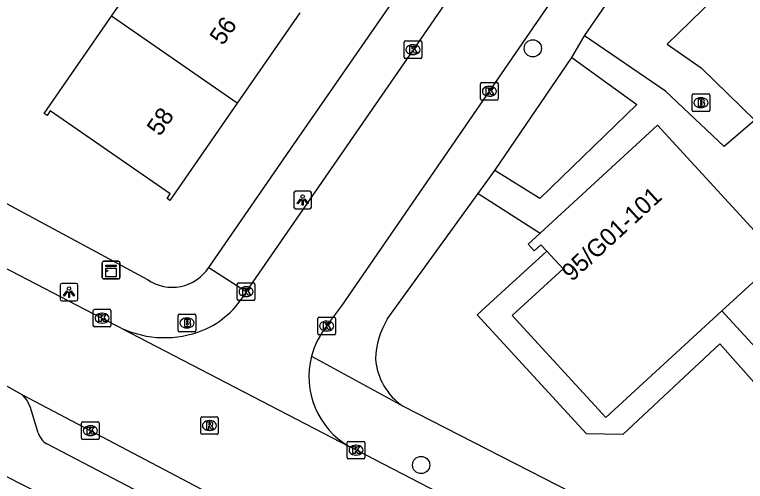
# Model space of a CAD drawing. Extents: x 160356 to 161355, y 381727 to 382845.
# Drawn here: x 160793.82 to 160835.39, y 381944.85 to 381971.41 of the extents above; entities that cross this region are included whole.
import ezdxf

# ---------------------------------------------------------------- set-up
doc = ezdxf.new("R2010")
doc.units = 0
for name, color, linetype in [('IMGEO_Boom', 7, 'Continuous'), ('IMGEO_Brandkraan', 7, 'Continuous'), ('IMGEO_Kast', 7, 'Continuous'), ('IMGEO_Kolk', 7, 'Continuous'), ('IMGEO_Lichtpunt', 7, 'Continuous'), ('IMGEO_Pand', 7, 'Continuous'), ('IMGEO_Pand_nummerreeks', 7, 'Continuous'), ('IMGEO_Rijbaan_lokaal_open', 7, 'Continuous'), ('IMGEO_Rioolput', 7, 'Continuous'), ('IMGEO_Voetpad_halfverhard', 7, 'Continuous'), ('IMGEO_Voetpad_open', 7, 'Continuous')]:
    doc.layers.add(name, color=color, linetype=linetype)

msp = doc.modelspace()

# ---------------------------------------------------------------- linework, layer by layer
at = {"layer": 'IMGEO_Boom'}
for centre in [(160823.294, 381969.489), (160816.941, 381945.783)]:
    msp.add_circle(centre, 0.489, dxfattribs=at)
at = {"layer": 'IMGEO_Brandkraan'}
for p, q in [((160832.359, 381965.97), (160832.359, 381966.822)), ((160832.434, 381966.896), (160833.286, 381966.896)), ((160833.36, 381966.822), (160833.36, 381965.97)), ((160832.847, 381966.676), (160832.872, 381966.676)), ((160833.286, 381965.896), (160832.434, 381965.896)), ((160832.87, 381966.116), (160832.845, 381966.116)), ((160803.127, 381953.44), (160803.127, 381954.292)), ((160803.202, 381954.366), (160804.054, 381954.366)), ((160804.128, 381954.292), (160804.128, 381953.44)), ((160803.615, 381954.146), (160803.64, 381954.146)), ((160803.638, 381953.586), (160803.613, 381953.586)), ((160804.054, 381953.366), (160803.202, 381953.366))]:
    msp.add_line(p, q, dxfattribs=at)
for points in [[(160832.359, 381965.97), (160832.359, 381966.822)], [(160832.434, 381966.896), (160833.286, 381966.896)], [(160833.36, 381966.822), (160833.36, 381965.97)], [(160832.707, 381966.596), (160832.707, 381966.196), (160832.92, 381966.196)], [(160832.938, 381966.596), (160832.707, 381966.596)], [(160832.886, 381966.515), (160832.832, 381966.515), (160832.832, 381966.439)], [(160832.832, 381966.439), (160832.885, 381966.439)], [(160832.894, 381966.363), (160832.832, 381966.363), (160832.832, 381966.282)], [(160833.286, 381965.896), (160832.434, 381965.896)], [(160832.832, 381966.282), (160832.894, 381966.282)], [(160803.127, 381953.44), (160803.127, 381954.292)], [(160803.202, 381954.366), (160804.054, 381954.366)], [(160804.128, 381954.292), (160804.128, 381953.44)], [(160803.475, 381954.066), (160803.475, 381953.666), (160803.688, 381953.666)], [(160803.706, 381954.066), (160803.475, 381954.066)], [(160803.654, 381953.985), (160803.6, 381953.985), (160803.6, 381953.909)], [(160803.6, 381953.909), (160803.653, 381953.909)], [(160803.662, 381953.833), (160803.6, 381953.833), (160803.6, 381953.752)], [(160803.6, 381953.752), (160803.662, 381953.752)], [(160804.054, 381953.366), (160803.202, 381953.366)]]:
    msp.add_lwpolyline(points, dxfattribs=at)
for centre, radius, start, end in [((160832.436, 381966.82), 0.0765, 91.552, 178.448), ((160832.436, 381966.82), 0.0765, 91.552, 178.448), ((160833.284, 381966.82), 0.0765, 1.552, 88.448), ((160833.284, 381966.82), 0.0765, 1.552, 88.448), ((160832.887, 381966.477), 0.0379, 267.8285, 90.9355), ((160832.895, 381966.322), 0.0404, 269.8759, 90.5077), ((160832.942, 381966.451), 0.145, 59.4692, 91.5367), ((160832.967, 381966.498), 0.0922, 285.5137, 58.1501), ((160832.972, 381966.306), 0.105, 301.3115, 78.989), ((160832.436, 381965.972), 0.0765, 181.552, 268.448), ((160832.436, 381965.972), 0.0765, 181.552, 268.448), ((160832.926, 381966.447), 0.251, 268.6676, 293.5347), ((160833.284, 381965.972), 0.0765, 271.552, 358.448), ((160833.284, 381965.972), 0.0765, 271.552, 358.448), ((160803.204, 381954.29), 0.0765, 91.552, 178.448), ((160803.204, 381954.29), 0.0765, 91.552, 178.448), ((160804.052, 381954.29), 0.0765, 1.552, 88.448), ((160804.052, 381954.29), 0.0765, 1.552, 88.448), ((160803.655, 381953.947), 0.0379, 267.8285, 90.9355), ((160803.663, 381953.792), 0.0404, 269.8759, 90.5077), ((160803.71, 381953.921), 0.145, 59.4692, 91.5367), ((160803.735, 381953.968), 0.0922, 285.5137, 58.1501), ((160803.74, 381953.776), 0.105, 301.3115, 78.989), ((160803.204, 381953.442), 0.0765, 181.552, 268.448), ((160803.204, 381953.442), 0.0765, 181.552, 268.448), ((160803.694, 381953.917), 0.251, 268.6676, 293.5347), ((160804.052, 381953.442), 0.0765, 271.552, 358.448), ((160804.052, 381953.442), 0.0765, 271.552, 358.448)]:
    msp.add_arc(centre, radius, start, end, dxfattribs=at)
for centre, major_axis, ratio, start_param, end_param in [((160832.846, 381966.396), (-0.387, 0.002), 0.722429, 4.712389, 7.853982), ((160832.871, 381966.396), (-0.39, 0.002), 0.717154, 1.570796, 4.712389), ((160803.614, 381953.866), (-0.387, 0.002), 0.722429, 4.712389, 7.853982), ((160803.639, 381953.866), (-0.39, 0.002), 0.717154, 1.570796, 4.712389)]:
    msp.add_ellipse(centre, major_axis=major_axis, ratio=ratio, start_param=start_param, end_param=end_param, dxfattribs=at)
at = {"layer": 'IMGEO_Kast'}
for p, q in [((160798.807, 381956.446), (160798.807, 381957.287)), ((160798.807, 381957.287), (160798.807, 381956.446)), ((160798.882, 381957.371), (160799.723, 381957.371)), ((160799.723, 381957.371), (160798.882, 381957.371)), ((160799.807, 381957.296), (160799.807, 381956.455)), ((160799.807, 381956.455), (160799.807, 381957.296)), ((160799.732, 381956.371), (160798.891, 381956.371)), ((160798.891, 381956.371), (160799.732, 381956.371))]:
    msp.add_line(p, q, dxfattribs=at)
for points in [[(160799.002, 381957.161), (160799.602, 381957.161), (160799.602, 381957.076), (160799.002, 381957.076), (160799.002, 381957.161)], [(160799.002, 381956.986), (160799.602, 381956.986), (160799.602, 381956.497), (160799.002, 381956.497), (160799.002, 381956.986)]]:
    msp.add_lwpolyline(points, dxfattribs=at)
msp.add_circle((160799.086, 381956.835), 0.0377, dxfattribs=at)
for centre, start, end in [((160798.885, 381957.293), 92.4484, 184.2845), ((160798.885, 381957.293), 92.4484, 184.2845), ((160799.729, 381957.293), 2.4484, 94.2845), ((160799.729, 381957.293), 2.4484, 94.2845), ((160798.885, 381956.449), 182.4484, 274.2845), ((160798.885, 381956.449), 182.4484, 274.2845), ((160799.729, 381956.449), 272.4484, 4.2845), ((160799.729, 381956.449), 272.4484, 4.2845)]:
    msp.add_arc(centre, 0.0779, start, end, dxfattribs=at)
at = {"layer": 'IMGEO_Kolk'}
for p, q in [((160815.977, 381968.985), (160815.977, 381969.837)), ((160816.052, 381969.911), (160816.904, 381969.911)), ((160816.465, 381969.691), (160816.49, 381969.691)), ((160816.978, 381969.837), (160816.978, 381968.985)), ((160816.904, 381968.911), (160816.052, 381968.911)), ((160816.488, 381969.131), (160816.463, 381969.131)), ((160820.4, 381967.547), (160821.252, 381967.547)), ((160820.325, 381966.621), (160820.325, 381967.473)), ((160820.813, 381967.327), (160820.838, 381967.327)), ((160821.326, 381967.473), (160821.326, 381966.621)), ((160820.836, 381966.767), (160820.811, 381966.767)), ((160821.252, 381966.547), (160820.4, 381966.547)), ((160806.486, 381955.217), (160806.486, 381956.069)), ((160806.561, 381956.143), (160807.413, 381956.143)), ((160806.974, 381955.923), (160806.999, 381955.923)), ((160807.487, 381956.069), (160807.487, 381955.217)), ((160807.413, 381955.143), (160806.561, 381955.143)), ((160806.997, 381955.363), (160806.972, 381955.363)), ((160798.296, 381953.715), (160798.296, 381954.567)), ((160798.371, 381954.641), (160799.223, 381954.641)), ((160798.784, 381954.421), (160798.809, 381954.421)), ((160799.297, 381954.567), (160799.297, 381953.715)), ((160798.807, 381953.861), (160798.782, 381953.861)), ((160811.07, 381953.261), (160811.07, 381954.113)), ((160811.145, 381954.187), (160811.997, 381954.187)), ((160811.558, 381953.967), (160811.583, 381953.967)), ((160812.071, 381954.113), (160812.071, 381953.261)), ((160799.223, 381953.641), (160798.371, 381953.641)), ((160811.997, 381953.187), (160811.145, 381953.187)), ((160811.581, 381953.407), (160811.556, 381953.407)), ((160797.63, 381947.313), (160797.63, 381948.165)), ((160797.705, 381948.239), (160798.557, 381948.239)), ((160798.118, 381948.019), (160798.143, 381948.019)), ((160798.631, 381948.165), (160798.631, 381947.313)), ((160798.557, 381947.239), (160797.705, 381947.239)), ((160798.141, 381947.459), (160798.116, 381947.459)), ((160812.741, 381946.202), (160812.741, 381947.054)), ((160812.816, 381947.128), (160813.668, 381947.128)), ((160813.229, 381946.908), (160813.254, 381946.908)), ((160813.742, 381947.054), (160813.742, 381946.202)), ((160813.252, 381946.348), (160813.227, 381946.348)), ((160813.668, 381946.128), (160812.816, 381946.128))]:
    msp.add_line(p, q, dxfattribs=at)
for points in [[(160815.977, 381968.985), (160815.977, 381969.837)], [(160816.052, 381969.911), (160816.904, 381969.911)], [(160816.978, 381969.837), (160816.978, 381968.985)], [(160816.298, 381969.611), (160816.421, 381969.611), (160816.421, 381969.46), (160816.551, 381969.611), (160816.715, 381969.611), (160816.569, 381969.46), (160816.722, 381969.211), (160816.57, 381969.211), (160816.485, 381969.375), (160816.421, 381969.308), (160816.421, 381969.211), (160816.298, 381969.211), (160816.298, 381969.611)], [(160816.904, 381968.911), (160816.052, 381968.911)], [(160820.4, 381967.547), (160821.252, 381967.547)], [(160820.325, 381966.621), (160820.325, 381967.473)], [(160820.646, 381967.247), (160820.769, 381967.247), (160820.769, 381967.096), (160820.899, 381967.247), (160821.063, 381967.247), (160820.917, 381967.096), (160821.07, 381966.847), (160820.918, 381966.847), (160820.833, 381967.011), (160820.769, 381966.944), (160820.769, 381966.847), (160820.646, 381966.847), (160820.646, 381967.247)], [(160821.326, 381967.473), (160821.326, 381966.621)], [(160821.252, 381966.547), (160820.4, 381966.547)], [(160806.486, 381955.217), (160806.486, 381956.069)], [(160806.561, 381956.143), (160807.413, 381956.143)], [(160807.487, 381956.069), (160807.487, 381955.217)], [(160806.807, 381955.843), (160806.93, 381955.843), (160806.93, 381955.692), (160807.06, 381955.843), (160807.224, 381955.843), (160807.078, 381955.692), (160807.231, 381955.443), (160807.079, 381955.443), (160806.994, 381955.607), (160806.93, 381955.54), (160806.93, 381955.443), (160806.807, 381955.443), (160806.807, 381955.843)], [(160807.413, 381955.143), (160806.561, 381955.143)], [(160798.296, 381953.715), (160798.296, 381954.567)], [(160798.371, 381954.641), (160799.223, 381954.641)], [(160798.617, 381954.341), (160798.74, 381954.341), (160798.74, 381954.19), (160798.87, 381954.341), (160799.034, 381954.341), (160798.888, 381954.19), (160799.041, 381953.941), (160798.889, 381953.941), (160798.804, 381954.105), (160798.74, 381954.038), (160798.74, 381953.941), (160798.617, 381953.941), (160798.617, 381954.341)], [(160799.297, 381954.567), (160799.297, 381953.715)], [(160811.07, 381953.261), (160811.07, 381954.113)], [(160811.145, 381954.187), (160811.997, 381954.187)], [(160811.391, 381953.887), (160811.514, 381953.887), (160811.514, 381953.736), (160811.644, 381953.887), (160811.808, 381953.887), (160811.662, 381953.736), (160811.815, 381953.487), (160811.663, 381953.487), (160811.578, 381953.651), (160811.514, 381953.584), (160811.514, 381953.487), (160811.391, 381953.487), (160811.391, 381953.887)], [(160812.071, 381954.113), (160812.071, 381953.261)], [(160799.223, 381953.641), (160798.371, 381953.641)], [(160811.997, 381953.187), (160811.145, 381953.187)], [(160797.63, 381947.313), (160797.63, 381948.165)], [(160797.705, 381948.239), (160798.557, 381948.239)], [(160798.631, 381948.165), (160798.631, 381947.313)], [(160797.951, 381947.939), (160798.074, 381947.939), (160798.074, 381947.788), (160798.204, 381947.939), (160798.368, 381947.939), (160798.222, 381947.788), (160798.375, 381947.539), (160798.223, 381947.539), (160798.138, 381947.703), (160798.074, 381947.636), (160798.074, 381947.539), (160797.951, 381947.539), (160797.951, 381947.939)], [(160798.557, 381947.239), (160797.705, 381947.239)], [(160812.741, 381946.202), (160812.741, 381947.054)], [(160812.816, 381947.128), (160813.668, 381947.128)], [(160813.062, 381946.828), (160813.185, 381946.828), (160813.185, 381946.677), (160813.315, 381946.828), (160813.479, 381946.828), (160813.333, 381946.677), (160813.486, 381946.428), (160813.334, 381946.428), (160813.249, 381946.592), (160813.185, 381946.525), (160813.185, 381946.428), (160813.062, 381946.428), (160813.062, 381946.828)], [(160813.742, 381947.054), (160813.742, 381946.202)], [(160813.668, 381946.128), (160812.816, 381946.128)]]:
    msp.add_lwpolyline(points, dxfattribs=at)
for centre, start, end in [((160816.054, 381969.835), 91.552, 178.448), ((160816.054, 381969.835), 91.552, 178.448), ((160816.902, 381969.835), 1.552, 88.448), ((160816.902, 381969.835), 1.552, 88.448), ((160816.054, 381968.987), 181.552, 268.448), ((160816.054, 381968.987), 181.552, 268.448), ((160816.902, 381968.987), 271.552, 358.448), ((160816.902, 381968.987), 271.552, 358.448), ((160820.402, 381967.471), 91.552, 178.448), ((160820.402, 381967.471), 91.552, 178.448), ((160821.25, 381967.471), 1.552, 88.448), ((160821.25, 381967.471), 1.552, 88.448), ((160820.402, 381966.623), 181.552, 268.448), ((160820.402, 381966.623), 181.552, 268.448), ((160821.25, 381966.623), 271.552, 358.448), ((160821.25, 381966.623), 271.552, 358.448), ((160806.563, 381956.067), 91.552, 178.448), ((160806.563, 381956.067), 91.552, 178.448), ((160807.411, 381956.067), 1.552, 88.448), ((160807.411, 381956.067), 1.552, 88.448), ((160806.563, 381955.219), 181.552, 268.448), ((160806.563, 381955.219), 181.552, 268.448), ((160807.411, 381955.219), 271.552, 358.448), ((160807.411, 381955.219), 271.552, 358.448), ((160798.373, 381954.565), 91.552, 178.448), ((160798.373, 381954.565), 91.552, 178.448), ((160799.221, 381954.565), 1.552, 88.448), ((160799.221, 381954.565), 1.552, 88.448), ((160811.147, 381954.111), 91.552, 178.448), ((160811.147, 381954.111), 91.552, 178.448), ((160811.995, 381954.111), 1.552, 88.448), ((160811.995, 381954.111), 1.552, 88.448), ((160798.373, 381953.717), 181.552, 268.448), ((160798.373, 381953.717), 181.552, 268.448), ((160799.221, 381953.717), 271.552, 358.448), ((160799.221, 381953.717), 271.552, 358.448), ((160811.147, 381953.263), 181.552, 268.448), ((160811.147, 381953.263), 181.552, 268.448), ((160811.995, 381953.263), 271.552, 358.448), ((160811.995, 381953.263), 271.552, 358.448), ((160797.707, 381948.163), 91.552, 178.448), ((160797.707, 381948.163), 91.552, 178.448), ((160798.555, 381948.163), 1.552, 88.448), ((160798.555, 381948.163), 1.552, 88.448), ((160797.707, 381947.315), 181.552, 268.448), ((160797.707, 381947.315), 181.552, 268.448), ((160798.555, 381947.315), 271.552, 358.448), ((160798.555, 381947.315), 271.552, 358.448), ((160812.818, 381947.052), 91.552, 178.448), ((160812.818, 381947.052), 91.552, 178.448), ((160813.666, 381947.052), 1.552, 88.448), ((160813.666, 381947.052), 1.552, 88.448), ((160812.818, 381946.204), 181.552, 268.448), ((160812.818, 381946.204), 181.552, 268.448), ((160813.666, 381946.204), 271.552, 358.448), ((160813.666, 381946.204), 271.552, 358.448)]:
    msp.add_arc(centre, 0.0765, start, end, dxfattribs=at)
for centre, major_axis, ratio, start_param, end_param in [((160816.464, 381969.411), (-0.387, 0.002), 0.722429, 4.712389, 7.853982), ((160816.489, 381969.411), (-0.39, 0.002), 0.717154, 1.570796, 4.712389), ((160820.812, 381967.047), (-0.387, 0.002), 0.722429, 4.712389, 7.853982), ((160820.837, 381967.047), (-0.39, 0.002), 0.717154, 1.570796, 4.712389), ((160806.973, 381955.643), (-0.387, 0.002), 0.722429, 4.712389, 7.853982), ((160806.998, 381955.643), (-0.39, 0.002), 0.717154, 1.570796, 4.712389), ((160798.783, 381954.141), (-0.387, 0.002), 0.722429, 4.712389, 7.853982), ((160798.808, 381954.141), (-0.39, 0.002), 0.717154, 1.570796, 4.712389), ((160811.557, 381953.687), (-0.387, 0.002), 0.722429, 4.712389, 7.853982), ((160811.582, 381953.687), (-0.39, 0.002), 0.717154, 1.570796, 4.712389), ((160798.117, 381947.739), (-0.387, 0.002), 0.722429, 4.712389, 7.853982), ((160798.142, 381947.739), (-0.39, 0.002), 0.717154, 1.570796, 4.712389), ((160813.228, 381946.628), (-0.387, 0.002), 0.722429, 4.712389, 7.853982), ((160813.253, 381946.628), (-0.39, 0.002), 0.717154, 1.570796, 4.712389)]:
    msp.add_ellipse(centre, major_axis=major_axis, ratio=ratio, start_param=start_param, end_param=end_param, dxfattribs=at)
at = {"layer": 'IMGEO_Lichtpunt'}
for p, q in [((160810.608, 381961.358), (160809.8, 381961.358)), ((160810.608, 381961.358), (160809.8, 381961.358)), ((160809.706, 381961.263), (160809.706, 381960.456)), ((160809.706, 381961.263), (160809.706, 381960.456)), ((160810.702, 381960.456), (160810.702, 381961.263)), ((160810.702, 381960.456), (160810.702, 381961.263)), ((160809.8, 381960.362), (160810.608, 381960.362)), ((160809.8, 381960.362), (160810.608, 381960.362)), ((160796.42, 381956.024), (160796.42, 381955.217)), ((160796.42, 381956.024), (160796.42, 381955.217)), ((160797.322, 381956.119), (160796.514, 381956.119)), ((160797.322, 381956.119), (160796.514, 381956.119)), ((160797.416, 381955.217), (160797.416, 381956.024)), ((160797.416, 381955.217), (160797.416, 381956.024)), ((160796.514, 381955.123), (160797.322, 381955.123)), ((160796.514, 381955.123), (160797.322, 381955.123))]:
    msp.add_line(p, q, dxfattribs=at)
for points in [[(160810.08, 381960.927), (160810.119, 381960.899), (160809.931, 381960.637), (160809.893, 381960.664), (160810.08, 381960.927)], [(160810.292, 381960.899), (160810.33, 381960.926), (160810.517, 381960.664), (160810.478, 381960.636), (160810.292, 381960.899)], [(160810.182, 381960.879), (160810.229, 381960.879), (160810.229, 381960.557), (160810.182, 381960.557), (160810.182, 381960.879)], [(160796.794, 381955.688), (160796.833, 381955.66), (160796.645, 381955.398), (160796.607, 381955.425), (160796.794, 381955.688)], [(160796.896, 381955.64), (160796.943, 381955.64), (160796.943, 381955.318), (160796.896, 381955.318), (160796.896, 381955.64)], [(160797.006, 381955.66), (160797.044, 381955.687), (160797.231, 381955.425), (160797.192, 381955.397), (160797.006, 381955.66)]]:
    msp.add_lwpolyline(points, dxfattribs=at)
for centre in [(160810.205, 381961.061), (160796.919, 381955.822)]:
    msp.add_circle(centre, 0.0994, dxfattribs=at)
for centre, start, end in [((160809.8, 381961.263), 90, 180), ((160809.8, 381961.263), 90, 180), ((160810.608, 381961.263), 0, 90), ((160810.608, 381961.263), 0, 90), ((160809.8, 381960.456), 180, 270), ((160809.8, 381960.456), 180, 270), ((160810.608, 381960.456), 270, 0), ((160810.608, 381960.456), 270, 360), ((160796.514, 381956.024), 90, 180), ((160796.514, 381956.024), 90, 180), ((160797.322, 381956.024), 0, 90), ((160797.322, 381956.024), 0, 90), ((160796.514, 381955.217), 180, 270), ((160796.514, 381955.217), 180, 270), ((160797.322, 381955.217), 270, 0), ((160797.322, 381955.217), 270, 360)]:
    msp.add_arc(centre, 0.0946, start, end, dxfattribs=at)
at = {"layer": 'IMGEO_Pand'}
for points in [[(160799.332, 381971.312), (160802.893, 381976.455)], [(160806.483, 381966.361), (160802.657, 381960.832), (160802.492, 381960.946), (160802.675, 381961.209), (160795.849, 381965.932), (160795.667, 381965.669), (160795.503, 381965.783), (160799.332, 381971.312)], [(160806.483, 381966.361), (160799.332, 381971.312)], [(160810.043, 381971.504), (160806.483, 381966.361)], [(160823.707, 381958.976), (160830.39, 381965.111), (160835.488, 381959.558)], [(160834.045, 381954.546), (160837.325, 381957.557), (160835.488, 381959.558)], [(160824.089, 381957.951), (160823.753, 381958.316), (160823.374, 381957.967), (160823.024, 381958.349), (160823.707, 381958.976)], [(160834.045, 381954.546), (160827.449, 381948.491), (160822.124, 381954.291), (160825.013, 381956.944), (160824.089, 381957.951)], [(160845.599, 381954.97), (160839.118, 381949.02), (160834.045, 381954.546)]]:
    msp.add_lwpolyline(points, dxfattribs=at)
at = {"layer": 'IMGEO_Rijbaan_lokaal_open'}
for points in [[(160900.454, 382091.336), (160898.732, 382088.827), (160897.579, 382087.17), (160888.911, 382074.534), (160875.487, 382055.069), (160862.667, 382036.458), (160849.849, 382017.829), (160838.733, 382001.705), (160827.599, 381985.555), (160816.487, 381969.406), (160806.996, 381955.65)], [(160811.585, 381953.706), (160812.427, 381954.838), (160843.491, 382000), (160849.506, 382008.744), (160855.258, 382017.034), (160858.854, 382022.23), (160863.124, 382028.242), (160864.448, 382030.182), (160867.631, 382034.676), (160871.484, 382040.355), (160873.174, 382042.828), (160877.127, 382048.557), (160882.027, 382055.784), (160885.092, 382060.107), (160889.498, 382066.61), (160894.202, 382073.493), (160902.442, 382085.568), (160903.558, 382087.228), (160905.012, 382089.324)], [(160799.884, 381953.571), (160798.792, 381954.127), (160785.618, 381960.974)], [(160799.884, 381953.571), (160812.854, 381946.829)], [(160791.949, 381951.067), (160794.272, 381949.777)], [(160794.272, 381949.777), (160824.977, 381933.582)], [(160858.668, 381923.098), (160813.262, 381946.618), (160812.854, 381946.829)]]:
    msp.add_lwpolyline(points, dxfattribs=at)
for centre, radius, start, end in [((160802.613, 381958.087), 5.015, 292.411, 330.9223), ((160802.343, 381958.886), 5.857, 245.169, 291.8687), ((160815.185, 381950.808), 4.622, 141.1654, 165.3337), ((160815.174, 381950.812), 4.609, 165.3511, 239.7859)]:
    msp.add_arc(centre, radius, start, end, dxfattribs=at)
at = {"layer": 'IMGEO_Rioolput'}
for p, q in [((160804.404, 381947.602), (160804.404, 381948.454)), ((160804.479, 381948.528), (160805.331, 381948.528)), ((160805.405, 381948.454), (160805.405, 381947.602)), ((160804.892, 381948.308), (160804.917, 381948.308)), ((160804.915, 381947.748), (160804.89, 381947.748)), ((160805.331, 381947.528), (160804.479, 381947.528))]:
    msp.add_line(p, q, dxfattribs=at)
for points in [[(160804.404, 381947.602), (160804.404, 381948.454)], [(160804.479, 381948.528), (160805.331, 381948.528)], [(160805.405, 381948.454), (160805.405, 381947.602)], [(160804.993, 381948.226), (160804.741, 381948.228), (160804.741, 381947.828)], [(160804.919, 381948.147), (160804.865, 381948.147), (160804.865, 381948.066)], [(160804.865, 381948.066), (160804.917, 381948.066)], [(160804.741, 381947.828), (160804.865, 381947.828), (160804.865, 381947.99), (160804.876, 381947.99)], [(160804.923, 381947.961), (160804.994, 381947.828), (160805.134, 381947.828), (160805.069, 381947.954)], [(160805.331, 381947.528), (160804.479, 381947.528)]]:
    msp.add_lwpolyline(points, dxfattribs=at)
for centre, radius, start, end in [((160804.481, 381948.452), 0.0765, 91.552, 178.448), ((160804.481, 381948.452), 0.0765, 91.552, 178.448), ((160805.329, 381948.452), 0.0765, 1.552, 88.448), ((160805.329, 381948.452), 0.0765, 1.552, 88.448), ((160804.901, 381948.255), 0.19, 274.7715, 282.9687), ((160804.925, 381948.051), 0.0964, 77.0061, 93.1865), ((160804.939, 381948.108), 0.0378, 276.6634, 79.6772), ((160804.992, 381948.116), 0.109, 350.3612, 89.416), ((160804.99, 381948.116), 0.112, 277.5842, 350.9817), ((160804.481, 381947.604), 0.0765, 181.552, 268.448), ((160804.481, 381947.604), 0.0765, 181.552, 268.448), ((160804.875, 381947.937), 0.0533, 26.0293, 88.6989), ((160804.974, 381947.901), 0.108, 29.5134, 73.7905), ((160805.329, 381947.604), 0.0765, 271.552, 358.448), ((160805.329, 381947.604), 0.0765, 271.552, 358.448)]:
    msp.add_arc(centre, radius, start, end, dxfattribs=at)
for centre, major_axis, ratio, start_param, end_param in [((160804.891, 381948.028), (-0.387, 0.002), 0.722429, 4.712389, 7.853982), ((160804.916, 381948.028), (-0.39, 0.002), 0.717154, 1.570796, 4.712389)]:
    msp.add_ellipse(centre, major_axis=major_axis, ratio=ratio, start_param=start_param, end_param=end_param, dxfattribs=at)
at = {"layer": 'IMGEO_Voetpad_halfverhard'}
msp.add_lwpolyline([(160884.863, 381958.568), (160883.557, 381956.659), (160881.911, 381954.473), (160880.96, 381953.563), (160879.534, 381952.405), (160877.881, 381951.227), (160875.108, 381949.416), (160873.154, 381949.416), (160868.912, 381954.21), (160862.973, 381948.954), (160861.098, 381948.954), (160857.092, 381953.481), (160851.346, 381948.396), (160849.539, 381948.396), (160845.436, 381953.033), (160840.118, 381948.151), (160837.948, 381948.151), (160833.93, 381952.676), (160828.424, 381947.509), (160826.348, 381947.553), (160820.135, 381954.319), (160820.858, 381954.984), (160824.089, 381957.951)], dxfattribs=at)
at = {"layer": 'IMGEO_Voetpad_open'}
for points in [[(160804.86, 381957.022), (160809.509, 381963.746), (160815.556, 381972.499), (160830.024, 381993.552), (160843.658, 382013.325), (160856.447, 382031.904), (160864.216, 382043.168), (160877.531, 382062.485), (160882.102, 382069.151), (160883.88, 382071.73)], [(160826.232, 381970.197), (160846.705, 382000), (160849.898, 382004.648)], [(160839.544, 381971.672), (160838.299, 381970.579), (160834.915, 381973.622), (160830.935, 381969.72), (160832.878, 381968.382), (160835.921, 381965.403), (160834.186, 381963.909), (160830.848, 381967.059), (160826.232, 381970.197)], [(160825.506, 381968.975), (160826.232, 381970.197)], [(160821.136, 381962.535), (160825.506, 381968.975)], [(160825.506, 381968.975), (160829.211, 381966.295), (160823.689, 381960.942), (160821.136, 381962.535)], [(160783.876, 381965.754), (160801.382, 381956.334)], [(160820.18, 381961.222), (160821.136, 381962.535)], [(160815.016, 381954.084), (160820.18, 381961.222)], [(160820.18, 381961.222), (160823.707, 381958.976)], [(160804.86, 381957.022), (160806.996, 381955.65)], [(160810.714, 381951.978), (160815.913, 381949.125)], [(160795.169, 381947.617), (160794.71, 381949.12), (160794.503, 381949.502), (160794.272, 381949.777)], [(160815.913, 381949.125), (160859.732, 381926.696)], [(160789.391, 381947.15), (160789.629, 381947.019), (160831.29, 381925.762)], [(160821.837, 381933.3), (160795.649, 381946.983)]]:
    msp.add_lwpolyline(points, dxfattribs=at)
for centre, radius, start, end in [((160802.788, 381958.361), 2.467, 235.2521, 327.1269), ((160819.049, 381951.674), 4.698, 149.1372, 178.2181), ((160817.889, 381952.068), 3.544, 184.0061, 236.1227), ((160796.246, 381947.933), 1.122, 196.3775, 237.8811)]:
    msp.add_arc(centre, radius, start, end, dxfattribs=at)

# ---------------------------------------------------------------- texts
at = {"layer": 'IMGEO_Pand_nummerreeks'}
for s, rotation, p in [('56', 55.3146, (160805.662, 381969.603)), ('58', 55.3146, (160802.087, 381964.437)), ('95/G01-101', 42.5536, (160825.513, 381956.181))]:
    msp.add_text(s, height=1, rotation=rotation, dxfattribs=at).set_placement(p)

doc.saveas('drawing.dxf')
